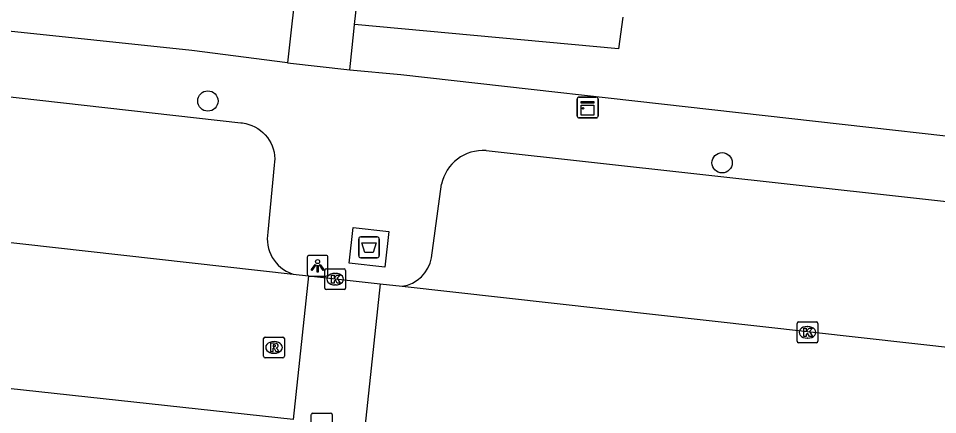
# Model space of a CAD drawing. Extents: x 161928 to 163055, y 386475 to 387428.
# Drawn here: x 162247.53 to 162291.77, y 386658.51 to 386677.61 of the extents above; entities that cross this region are included whole.
import ezdxf

# ---------------------------------------------------------------- set-up
doc = ezdxf.new("R2010")
doc.units = 0
for name, color, linetype in [('IMGEO_Afval_apart_plaats', 7, 'Continuous'), ('IMGEO_Boom', 7, 'Continuous'), ('IMGEO_Grasland_overig', 7, 'Continuous'), ('IMGEO_Kast', 7, 'Continuous'), ('IMGEO_Kolk', 7, 'Continuous'), ('IMGEO_Lichtpunt', 7, 'Continuous'), ('IMGEO_Rijbaan_lokaal_open', 7, 'Continuous'), ('IMGEO_Rioolput', 7, 'Continuous'), ('IMGEO_Voetpad_gesloten', 7, 'Continuous'), ('IMGEO_Voetpad_open', 7, 'Continuous')]:
    doc.layers.add(name, color=color, linetype=linetype)

msp = doc.modelspace()

# ---------------------------------------------------------------- linework, layer by layer
at = {"layer": 'IMGEO_Afval_apart_plaats'}
for p, q in [((162264.007, 386667.078), (162264.797, 386667.078)), ((162264.797, 386667.078), (162264.007, 386667.078)), ((162263.907, 386666.178), (162263.907, 386666.978)), ((162263.907, 386666.978), (162263.907, 386666.178)), ((162264.897, 386666.978), (162264.897, 386666.178)), ((162264.897, 386666.178), (162264.897, 386666.978)), ((162264.797, 386666.078), (162264.007, 386666.078)), ((162264.007, 386666.078), (162264.797, 386666.078))]:
    msp.add_line(p, q, dxfattribs=at)
msp.add_lwpolyline([(162264.05, 386666.792), (162264.754, 386666.792), (162264.605, 386666.322), (162264.199, 386666.322), (162264.05, 386666.792)], dxfattribs=at)
for centre, start, end in [((162264.007, 386666.978), 90, 180), ((162264.007, 386666.978), 90, 180), ((162264.797, 386666.978), 0, 90), ((162264.797, 386666.978), 360, 90), ((162264.007, 386666.178), 180, 270), ((162264.007, 386666.178), 180, 270), ((162264.797, 386666.178), 270, 0), ((162264.797, 386666.178), 270, 0)]:
    msp.add_arc(centre, 0.1, start, end, dxfattribs=at)
at = {"layer": 'IMGEO_Boom'}
for centre in [(162256.648, 386673.628), (162281.396, 386670.65)]:
    msp.add_circle(centre, 0.489, dxfattribs=at)
at = {"layer": 'IMGEO_Grasland_overig'}
msp.add_lwpolyline([(162276.622, 386677.674), (162276.413, 386676.138), (162263.71, 386677.32)], dxfattribs=at)
at = {"layer": 'IMGEO_Kast'}
for p, q in [((162274.425, 386672.89), (162274.425, 386673.731)), ((162274.425, 386673.731), (162274.425, 386672.89)), ((162274.5, 386673.815), (162275.341, 386673.815)), ((162275.341, 386673.815), (162274.5, 386673.815)), ((162275.425, 386673.74), (162275.425, 386672.899)), ((162275.425, 386672.899), (162275.425, 386673.74)), ((162275.35, 386672.815), (162274.509, 386672.815)), ((162274.509, 386672.815), (162275.35, 386672.815))]:
    msp.add_line(p, q, dxfattribs=at)
for points in [[(162274.62, 386673.605), (162275.22, 386673.605), (162275.22, 386673.52), (162274.62, 386673.52), (162274.62, 386673.605)], [(162274.62, 386673.43), (162275.22, 386673.43), (162275.22, 386672.941), (162274.62, 386672.941), (162274.62, 386673.43)]]:
    msp.add_lwpolyline(points, dxfattribs=at)
msp.add_circle((162274.704, 386673.279), 0.0377, dxfattribs=at)
for centre, start, end in [((162274.503, 386673.737), 92.4484, 184.2845), ((162274.503, 386673.737), 92.4484, 184.2845), ((162275.347, 386673.737), 2.4484, 94.2845), ((162275.347, 386673.737), 2.4484, 94.2845), ((162274.503, 386672.893), 182.4484, 274.2845), ((162274.503, 386672.893), 182.4484, 274.2845), ((162275.347, 386672.893), 272.4484, 4.2845), ((162275.347, 386672.893), 272.4484, 4.2845)]:
    msp.add_arc(centre, 0.0779, start, end, dxfattribs=at)
at = {"layer": 'IMGEO_Kolk'}
for p, q in [((162262.275, 386664.616), (162262.275, 386665.468)), ((162262.35, 386665.542), (162263.202, 386665.542)), ((162262.763, 386665.322), (162262.788, 386665.322)), ((162263.276, 386665.468), (162263.276, 386664.616)), ((162263.202, 386664.542), (162262.35, 386664.542)), ((162262.786, 386664.762), (162262.761, 386664.762)), ((162285.005, 386662.053), (162285.005, 386662.905)), ((162285.08, 386662.979), (162285.932, 386662.979)), ((162285.493, 386662.759), (162285.518, 386662.759)), ((162286.006, 386662.905), (162286.006, 386662.053)), ((162285.516, 386662.199), (162285.491, 386662.199)), ((162285.932, 386661.979), (162285.08, 386661.979)), ((162261.702, 386658.588), (162262.554, 386658.588)), ((162261.627, 386657.662), (162261.627, 386658.514)), ((162262.628, 386658.514), (162262.628, 386657.662))]:
    msp.add_line(p, q, dxfattribs=at)
for points in [[(162262.275, 386664.616), (162262.275, 386665.468)], [(162262.35, 386665.542), (162263.202, 386665.542)], [(162262.596, 386665.242), (162262.719, 386665.242), (162262.719, 386665.091), (162262.849, 386665.242), (162263.013, 386665.242), (162262.867, 386665.091), (162263.02, 386664.842), (162262.868, 386664.842), (162262.783, 386665.006), (162262.719, 386664.939), (162262.719, 386664.842), (162262.596, 386664.842), (162262.596, 386665.242)], [(162263.276, 386665.468), (162263.276, 386664.616)], [(162263.202, 386664.542), (162262.35, 386664.542)], [(162285.005, 386662.053), (162285.005, 386662.905)], [(162285.08, 386662.979), (162285.932, 386662.979)], [(162285.326, 386662.679), (162285.449, 386662.679), (162285.449, 386662.528), (162285.579, 386662.679), (162285.743, 386662.679), (162285.597, 386662.528), (162285.75, 386662.279), (162285.598, 386662.279), (162285.513, 386662.443), (162285.449, 386662.376), (162285.449, 386662.279), (162285.326, 386662.279), (162285.326, 386662.679)], [(162286.006, 386662.905), (162286.006, 386662.053)], [(162285.932, 386661.979), (162285.08, 386661.979)], [(162261.702, 386658.588), (162262.554, 386658.588)], [(162261.627, 386657.662), (162261.627, 386658.514)], [(162262.628, 386658.514), (162262.628, 386657.662)]]:
    msp.add_lwpolyline(points, dxfattribs=at)
for centre, start, end in [((162262.352, 386665.466), 91.552, 178.448), ((162262.352, 386665.466), 91.552, 178.448), ((162263.2, 386665.466), 1.552, 88.448), ((162263.2, 386665.466), 1.552, 88.448), ((162262.352, 386664.618), 181.552, 268.448), ((162262.352, 386664.618), 181.552, 268.448), ((162263.2, 386664.618), 271.552, 358.448), ((162263.2, 386664.618), 271.552, 358.448), ((162285.082, 386662.903), 91.552, 178.448), ((162285.082, 386662.903), 91.552, 178.448), ((162285.93, 386662.903), 1.552, 88.448), ((162285.93, 386662.903), 1.552, 88.448), ((162285.082, 386662.055), 181.552, 268.448), ((162285.082, 386662.055), 181.552, 268.448), ((162285.93, 386662.055), 271.552, 358.448), ((162285.93, 386662.055), 271.552, 358.448), ((162261.704, 386658.512), 91.552, 178.448), ((162261.704, 386658.512), 91.552, 178.448), ((162262.552, 386658.512), 1.552, 88.448), ((162262.552, 386658.512), 1.552, 88.448)]:
    msp.add_arc(centre, 0.0765, start, end, dxfattribs=at)
for centre, major_axis, ratio, start_param, end_param in [((162262.762, 386665.042), (-0.387, 0.002), 0.722429, 4.712389, 7.853982), ((162262.787, 386665.042), (-0.39, 0.002), 0.717154, 1.570796, 4.712389), ((162285.492, 386662.479), (-0.387, 0.002), 0.722429, 4.712389, 7.853982), ((162285.517, 386662.479), (-0.39, 0.002), 0.717154, 1.570796, 4.712389)]:
    msp.add_ellipse(centre, major_axis=major_axis, ratio=ratio, start_param=start_param, end_param=end_param, dxfattribs=at)
at = {"layer": 'IMGEO_Lichtpunt'}
for p, q in [((162262.332, 386666.187), (162261.524, 386666.187)), ((162262.332, 386666.187), (162261.524, 386666.187)), ((162261.43, 386666.092), (162261.43, 386665.285)), ((162261.43, 386666.092), (162261.43, 386665.285)), ((162262.426, 386665.285), (162262.426, 386666.092)), ((162262.426, 386665.285), (162262.426, 386666.092)), ((162261.524, 386665.191), (162262.332, 386665.191)), ((162261.524, 386665.191), (162262.332, 386665.191))]:
    msp.add_line(p, q, dxfattribs=at)
for points in [[(162261.804, 386665.756), (162261.843, 386665.728), (162261.655, 386665.466), (162261.617, 386665.493), (162261.804, 386665.756)], [(162261.906, 386665.708), (162261.953, 386665.708), (162261.953, 386665.386), (162261.906, 386665.386), (162261.906, 386665.708)], [(162262.016, 386665.728), (162262.054, 386665.755), (162262.241, 386665.493), (162262.202, 386665.465), (162262.016, 386665.728)]]:
    msp.add_lwpolyline(points, dxfattribs=at)
msp.add_circle((162261.929, 386665.89), 0.0994, dxfattribs=at)
for centre, start, end in [((162261.524, 386666.092), 90, 180), ((162261.524, 386666.092), 90, 180), ((162262.332, 386666.092), 0, 90), ((162262.332, 386666.092), 0, 90), ((162261.524, 386665.285), 180, 270), ((162261.524, 386665.285), 180, 270), ((162262.332, 386665.285), 270, 0), ((162262.332, 386665.285), 270, 360)]:
    msp.add_arc(centre, 0.0946, start, end, dxfattribs=at)
at = {"layer": 'IMGEO_Rijbaan_lokaal_open'}
for points in [[(162218.125, 386670.065), (162260.747, 386665.287)], [(162260.747, 386665.287), (162261.494, 386665.204)], [(162261.494, 386665.204), (162260.747, 386658.278)], [(162261.494, 386665.204), (162264.937, 386664.82)], [(162264.937, 386664.82), (162264.197, 386657.891)], [(162264.937, 386664.82), (162265.999, 386664.701)], [(162265.999, 386664.701), (162302.86, 386660.57)], [(162260.747, 386658.278), (162226.38, 386662.025), (162217.325, 386663.028)]]:
    msp.add_lwpolyline(points, dxfattribs=at)
at = {"layer": 'IMGEO_Rioolput'}
for p, q in [((162259.332, 386661.325), (162259.332, 386662.177)), ((162259.407, 386662.251), (162260.259, 386662.251)), ((162260.333, 386662.177), (162260.333, 386661.325)), ((162259.82, 386662.031), (162259.845, 386662.031)), ((162260.259, 386661.251), (162259.407, 386661.251)), ((162259.843, 386661.471), (162259.818, 386661.471))]:
    msp.add_line(p, q, dxfattribs=at)
for points in [[(162259.332, 386661.325), (162259.332, 386662.177)], [(162259.407, 386662.251), (162260.259, 386662.251)], [(162260.333, 386662.177), (162260.333, 386661.325)], [(162259.921, 386661.949), (162259.669, 386661.951), (162259.669, 386661.551)], [(162259.669, 386661.551), (162259.793, 386661.551), (162259.793, 386661.713), (162259.804, 386661.713)], [(162259.847, 386661.87), (162259.793, 386661.87), (162259.793, 386661.789)], [(162259.793, 386661.789), (162259.845, 386661.789)], [(162259.851, 386661.684), (162259.922, 386661.551), (162260.062, 386661.551), (162259.997, 386661.677)], [(162260.259, 386661.251), (162259.407, 386661.251)]]:
    msp.add_lwpolyline(points, dxfattribs=at)
for centre, radius, start, end in [((162259.409, 386662.175), 0.0765, 91.552, 178.448), ((162259.409, 386662.175), 0.0765, 91.552, 178.448), ((162260.257, 386662.175), 0.0765, 1.552, 88.448), ((162260.257, 386662.175), 0.0765, 1.552, 88.448), ((162259.803, 386661.66), 0.0533, 26.0293, 88.6989), ((162259.829, 386661.978), 0.19, 274.7715, 282.9687), ((162259.853, 386661.774), 0.0964, 77.0061, 93.1865), ((162259.867, 386661.831), 0.0378, 276.6634, 79.6772), ((162259.92, 386661.839), 0.109, 350.3612, 89.416), ((162259.918, 386661.839), 0.112, 277.5842, 350.9817), ((162259.902, 386661.624), 0.108, 29.5134, 73.7905), ((162259.409, 386661.327), 0.0765, 181.552, 268.448), ((162259.409, 386661.327), 0.0765, 181.552, 268.448), ((162260.257, 386661.327), 0.0765, 271.552, 358.448), ((162260.257, 386661.327), 0.0765, 271.552, 358.448)]:
    msp.add_arc(centre, radius, start, end, dxfattribs=at)
for centre, major_axis, ratio, start_param, end_param in [((162259.819, 386661.751), (-0.387, 0.002), 0.722429, 4.712389, 7.853982), ((162259.844, 386661.751), (-0.39, 0.002), 0.717154, 1.570796, 4.712389)]:
    msp.add_ellipse(centre, major_axis=major_axis, ratio=ratio, start_param=start_param, end_param=end_param, dxfattribs=at)
at = {"layer": 'IMGEO_Voetpad_gesloten'}
msp.add_lwpolyline([(162265.361, 386667.334), (162265.162, 386665.621), (162263.443, 386665.821), (162263.642, 386667.534), (162265.361, 386667.334)], dxfattribs=at)
at = {"layer": 'IMGEO_Voetpad_open'}
for points in [[(162262.467, 386693.434), (162261.932, 386688.446), (162260.486, 386675.473)], [(162263.71, 386677.32), (162265.077, 386689.473), (162267.02, 386689.26), (162267.143, 386689.247)], [(162260.486, 386675.473), (162255.881, 386676.067), (162246.429, 386677.056), (162241.934, 386677.547)], [(162263.477, 386675.126), (162263.671, 386676.976), (162263.71, 386677.32)], [(162227.064, 386676.096), (162258.237, 386672.576), (162258.313, 386672.568), (162258.469, 386672.542), (162258.622, 386672.503), (162258.77, 386672.449), (162258.913, 386672.383), (162259.05, 386672.304), (162259.179, 386672.213), (162259.3, 386672.111), (162259.411, 386671.999), (162259.511, 386671.877), (162259.6, 386671.747), (162259.677, 386671.609), (162259.742, 386671.465), (162259.793, 386671.316), (162259.831, 386671.162), (162259.855, 386671.006), (162259.865, 386670.849), (162259.861, 386670.691), (162259.843, 386670.534), (162259.541, 386667.305), (162259.518, 386667.149), (162259.509, 386666.991), (162259.515, 386666.834), (162259.534, 386666.677), (162259.567, 386666.523), (162259.614, 386666.372), (162259.674, 386666.226), (162259.747, 386666.086), (162259.832, 386665.953), (162259.929, 386665.829), (162260.036, 386665.713), (162260.154, 386665.608), (162260.28, 386665.513), (162260.414, 386665.43), (162260.555, 386665.359), (162260.702, 386665.302), (162260.747, 386665.287)], [(162260.486, 386675.473), (162263.477, 386675.126)], [(162263.477, 386675.126), (162265.931, 386674.909), (162298.443, 386671.239), (162303.013, 386670.566)], [(162270.043, 386671.238), (162300.306, 386667.884)], [(162267.41, 386666.068), (162267.888, 386669.614)]]:
    msp.add_lwpolyline(points, dxfattribs=at)
for centre, radius, start, end in [((162269.898, 386669.188), 2.055, 85.9631, 168.04), ((162265.762, 386666.357), 1.673, 278.1375, 350.0477)]:
    msp.add_arc(centre, radius, start, end, dxfattribs=at)

doc.saveas('drawing.dxf')
